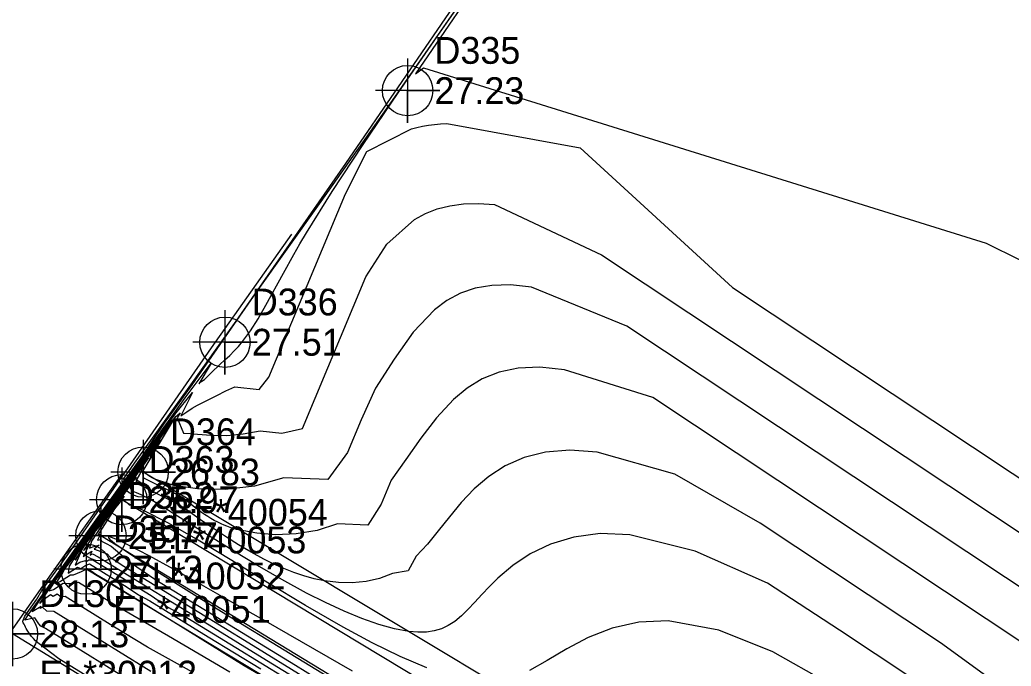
# Model space of a CAD drawing. Extents: x 2356077 to 2359823, y 225951 to 227822.
# Drawn here: x 2356230.5 to 2356322.8, y 227551.1 to 227611.4 of the extents above; entities that cross this region are included whole.
import ezdxf

# ---------------------------------------------------------------- set-up
doc = ezdxf.new("R2010")
doc.units = 0
for name, color, linetype in [('DTM Contours Major', 7, 'Continuous'), ('DTM Contours Minor', 7, 'Continuous'), ('Exist DTM Breakline', 7, 'Continuous'), ('Exist DTM Breakline Cogo Comment', 7, 'Continuous'), ('Exist DTM Breakline Cogo Elevation', 7, 'Continuous'), ('Exist DTM Breakline Cogo Number', 7, 'Continuous'), ('Exist DTM Breakline Cogo Point CELL', 7, 'Continuous'), ('Exist DTM Regular Point CELL', 7, 'Continuous'), ('Exist DTM Regular Point Cogo Elevation', 7, 'Continuous'), ('Exist DTM Regular Point Cogo Number', 7, 'Continuous'), ('Exist Roads EOP', 7, 'Continuous'), ('Exist Roads EOP Cogo Comment', 7, 'Continuous'), ('Exist Roads EOP Cogo Elevation', 7, 'Continuous'), ('Exist Roads EOP Cogo Number', 7, 'Continuous'), ('Exist Roads EOP Cogo Point CELL', 7, 'Continuous')]:
    doc.layers.add(name, color=color, linetype=linetype)

msp = doc.modelspace()

# ---------------------------------------------------------------- linework, layer by layer
at = {"layer": 'DTM Contours Major'}
for points in [[(2356257.44, 227547.615), (2356251.357, 227551.179), (2356245.213, 227554.999), (2356239.5, 227558.511), (2356238.435, 227559.142), (2356237.522, 227559.668), (2356237.102, 227559.984), (2356236.716, 227560.221), (2356236.163, 227559.936), (2356235.433, 227559.628), (2356235.173, 227559.614), (2356234.259, 227559.027), (2356233.825, 227558.849), (2356234.419, 227559.78), (2356234.647, 227560.204), (2356235.094, 227560.762), (2356244.444, 227573.836), (2356245.175, 227574.54), (2356245.402, 227574.755), (2356245.121, 227574.287), (2356245.682, 227572.846), (2356246.309, 227572.812), (2356246.985, 227572.75), (2356248.285, 227572.646), (2356249.729, 227572.624), (2356251.258, 227572.775), (2356252.85, 227573.065), (2356254.86, 227572.836), (2356256.768, 227573.265), (2356262.671, 227587.407), (2356264.642, 227590.45), (2356267.218, 227592.74), (2356268.224, 227593.298), (2356269.31, 227593.733), (2356270.487, 227594.04), (2356271.766, 227594.216), (2356273.155, 227594.255), (2356274.667, 227594.155), (2356284.609, 227589.462), (2356337.197, 227554.526)], [(2356243.202, 227546.188), (2356234.1, 227551.823), (2356232.136, 227553.3), (2356231.925, 227553.509), (2356231.731, 227553.713), (2356231.554, 227553.913), (2356231.395, 227554.111), (2356231.253, 227554.305), (2356231.128, 227554.498), (2356231.046, 227554.641), (2356230.973, 227554.783), (2356230.91, 227554.924), (2356230.856, 227555.065), (2356230.775, 227555.177), (2356230.75, 227555.315), (2356230.911, 227555.795), (2356232.043, 227557.373), (2356232.515, 227558.174), (2356234.495, 227560.928), (2356235.342, 227562.115), (2356248.294, 227580.798), (2356255.784, 227591.392)], [(2356268.348, 227550.997), (2356265.875, 227552.046), (2356263.264, 227553.318), (2356260.558, 227554.767), (2356257.043, 227556.792), (2356253.551, 227558.902), (2356250.19, 227560.97), (2356247.069, 227562.867), (2356244.298, 227564.466), (2356241.986, 227565.639), (2356241.704, 227565.762), (2356241.432, 227565.875), (2356241.172, 227565.976), (2356240.922, 227566.066), (2356240.683, 227566.144), (2356240.028, 227566.752), (2356240.162, 227566.975), (2356239.787, 227566.451), (2356239.266, 227565.787), (2356237.681, 227563.3), (2356237.973, 227563.451), (2356237.703, 227562.871), (2356237.99, 227562.925), (2356238.069, 227562.787), (2356238.235, 227562.687), (2356238.51, 227562.556), (2356238.961, 227562.312), (2356240.75, 227560.794), (2356243.135, 227559.194), (2356256.118, 227551.23), (2356257.931, 227550.125)], [(2356305.639, 227549.621), (2356300.58, 227552.475), (2356295.526, 227554.479), (2356290.822, 227555.364), (2356288.084, 227555.245), (2356285.614, 227554.676), (2356283.387, 227553.798), (2356281.377, 227552.751), (2356279.556, 227551.678), (2356277.899, 227550.719)]]:
    msp.add_lwpolyline(points, dxfattribs=at)
at = {"layer": 'DTM Contours Minor'}
for points in [[(2356268.041, 227606.88), (2356320.426, 227590.534), (2356329.832, 227585.897), (2356331.46, 227590.419), (2356332.565, 227594.4), (2356333.171, 227597.947), (2356333.301, 227601.168), (2356332.98, 227604.17), (2356332.231, 227607.06), (2356330.958, 227610.233), (2356329.328, 227613.5), (2356327.472, 227616.963), (2356325.522, 227620.722), (2356323.609, 227624.879), (2356321.865, 227629.534), (2356319.89, 227636.743), (2356316.605, 227651.823), (2356314.782, 227658.341), (2356312.499, 227663.277), (2356309.499, 227665.954), (2356303.927, 227659.275), (2356274.644, 227617.097), (2356267.283, 227606.335), (2356268.041, 227606.88)], [(2356246.542, 227550.58), (2356242.335, 227552.896), (2356239.128, 227554.876), (2356234.685, 227557.627), (2356234.264, 227557.589), (2356233.932, 227557.851), (2356233.576, 227557.623), (2356233.316, 227557.769), (2356232.872, 227557.484), (2356232.319, 227556.972), (2356233.207, 227558.365), (2356235.808, 227562.078), (2356245.867, 227576.144), (2356248.282, 227579.367), (2356247.135, 227577.45), (2356247.407, 227577.691), (2356247.651, 227577.861), (2356248.295, 227578.488), (2356249.092, 227579.24), (2356249.557, 227579.675), (2356249.996, 227580.094), (2356250.414, 227580.51), (2356250.812, 227580.935), (2356251.195, 227581.38), (2356251.926, 227582.367), (2356252.639, 227583.492), (2356253.366, 227584.76), (2356254.993, 227587.75), (2356255.959, 227589.482), (2356256.529, 227590.47), (2356257.145, 227591.51), (2356259.539, 227595.349), (2356262.413, 227599.726), (2356265.69, 227604.562), (2356269.325, 227609.812), (2356273.012, 227615.123)], [(2356242.649, 227550.641), (2356233.612, 227556.235), (2356232.975, 227556.27), (2356232.57, 227556.65), (2356232.358, 227556.513), (2356232.435, 227556.695), (2356231.622, 227556.198), (2356232.267, 227557.209), (2356234.614, 227560.567), (2356241.747, 227570.542), (2356243.923, 227573.78), (2356246.503, 227577.341), (2356252.503, 227585.981), (2356258.521, 227594.437), (2356265.362, 227604.155), (2356272.502, 227614.437)], [(2356242.067, 227548.946), (2356232.846, 227554.654), (2356232.612, 227554.756), (2356232.415, 227554.879), (2356232.237, 227555.069), (2356232.034, 227555.346), (2356231.87, 227555.626), (2356230.925, 227555.423), (2356231.327, 227556.054), (2356240.285, 227568.581), (2356240.071, 227568.536), (2356241.146, 227570.049), (2356241.539, 227570.61), (2356246.06, 227576.927), (2356250.608, 227583.266), (2356260.811, 227597.984), (2356266.051, 227605.604), (2356271.533, 227613.666)], [(2356250.008, 227550.581), (2356244.302, 227553.922), (2356239.419, 227556.752), (2356235.919, 227558.918), (2356235.316, 227558.85), (2356234.683, 227558.807), (2356234.487, 227558.848), (2356233.579, 227558.264), (2356233.153, 227558.115), (2356233.626, 227558.856), (2356233.819, 227559.189), (2356234.171, 227559.629), (2356244.876, 227574.599), (2356246.532, 227576.628), (2356245.462, 227574.465), (2356245.998, 227574.838), (2356246.511, 227575.16), (2356247.007, 227575.442), (2356247.494, 227575.696), (2356248.814, 227576.344), (2356249.653, 227576.804), (2356250.48, 227577.159), (2356252.746, 227576.9), (2356253.639, 227578.062), (2356260.771, 227595.147), (2356262.781, 227599.087), (2356266.921, 227601.195), (2356267.432, 227601.329), (2356267.957, 227601.444), (2356268.498, 227601.539), (2356269.053, 227601.615), (2356269.625, 227601.672), (2356270.212, 227601.708), (2356282.615, 227599.44), (2356296.811, 227586.418), (2356341.513, 227556.72)], [(2356332.75, 227552.418), (2356286.981, 227582.825), (2356278.093, 227586.459), (2356276.152, 227586.655), (2356274.417, 227586.613), (2356272.866, 227586.349), (2356271.473, 227585.874), (2356270.215, 227585.202), (2356269.068, 227584.347), (2356267.088, 227582.252), (2356265.302, 227579.744), (2356263.581, 227577.041), (2356262.241, 227574.085), (2356260.977, 227571.056), (2356259.142, 227568.524), (2356255.027, 227568.672), (2356252.311, 227567.913), (2356249.574, 227567.597), (2356247.004, 227567.646), (2356244.786, 227567.981), (2356243.107, 227568.523), (2356242.765, 227568.697), (2356242.474, 227568.877), (2356242.227, 227569.063), (2356242.022, 227569.251), (2356241.932, 227569.298), (2356241.854, 227569.19), (2356244.502, 227573.592), (2356244.98, 227574.425), (2356236.045, 227561.932), (2356235.798, 227561.625), (2356235.046, 227560.444), (2356234.957, 227559.802), (2356235.836, 227560.366), (2356236.133, 227560.244), (2356236.522, 227560.494), (2356236.943, 227560.664), (2356240.453, 227558.511), (2356241.499, 227557.775), (2356242.55, 227557.223), (2356247.988, 227553.88), (2356252.903, 227550.879)], [(2356328.178, 227550.394), (2356289.386, 227576.166), (2356281.167, 227578.757), (2356278.882, 227578.982), (2356276.864, 227578.894), (2356275.081, 227578.521), (2356273.502, 227577.893), (2356272.095, 227577.039), (2356270.827, 227575.989), (2356269.248, 227574.276), (2356267.799, 227572.37), (2356266.407, 227570.397), (2356265.025, 227568.463), (2356264.093, 227566.23), (2356262.861, 227564.276), (2356260.046, 227564.39), (2356258.145, 227563.776), (2356256.2, 227563.458), (2356254.297, 227563.387), (2356252.523, 227563.517), (2356250.964, 227563.802), (2356250.638, 227563.885), (2356250.328, 227563.975), (2356250.031, 227564.071), (2356249.746, 227564.173), (2356249.471, 227564.281), (2356249.206, 227564.395), (2356248.879, 227564.55), (2356248.562, 227564.714), (2356248.254, 227564.888), (2356247.953, 227565.071), (2356247.658, 227565.263), (2356247.365, 227565.464), (2356246.606, 227566.029), (2356245.869, 227566.627), (2356245.2, 227567.056), (2356241.999, 227568.644), (2356241.874, 227569.229), (2356242.594, 227570.426), (2356242.637, 227570.662), (2356243.29, 227571.748), (2356243.553, 227572.271), (2356236.968, 227563.063), (2356236.662, 227562.684), (2356236.362, 227562.189), (2356235.614, 227561.016), (2356236.163, 227561.858), (2356235.616, 227560.552), (2356236.041, 227560.824), (2356236.588, 227560.991), (2356236.601, 227560.871), (2356236.877, 227561.048), (2356237.265, 227561.048), (2356242.675, 227557.731), (2356244.224, 227556.632), (2356245.853, 227555.779), (2356250.584, 227552.871), (2356255.233, 227550.032)], [(2356323.573, 227547.924), (2356316.181, 227553.303), (2356299.372, 227564.47), (2356291.429, 227569.016), (2356284.213, 227571.066), (2356281.65, 227571.264), (2356279.389, 227571.085), (2356277.399, 227570.582), (2356275.651, 227569.806), (2356274.112, 227568.81), (2356272.753, 227567.647), (2356271.55, 227566.382), (2356270.451, 227565.063), (2356269.415, 227563.75), (2356268.399, 227562.503), (2356267.362, 227561.381), (2356266.602, 227560.026), (2356265.141, 227559.773), (2356263.946, 227559.302), (2356262.698, 227559.013), (2356261.414, 227558.892), (2356260.114, 227558.92), (2356258.818, 227559.081), (2356257.855, 227559.281), (2356256.904, 227559.542), (2356255.961, 227559.859), (2356255.025, 227560.229), (2356254.095, 227560.647), (2356253.168, 227561.107), (2356251.991, 227561.748), (2356250.827, 227562.436), (2356249.686, 227563.154), (2356248.576, 227563.889), (2356247.51, 227564.624), (2356246.495, 227565.343), (2356245.704, 227565.914), (2356244.862, 227566.399), (2356241.59, 227568.022), (2356241.28, 227568.411), (2356241.626, 227568.986), (2356241.885, 227569.581), (2356242.002, 227569.904), (2356242.437, 227570.552), (2356237.888, 227564.19), (2356237.518, 227563.732), (2356237.189, 227563.168), (2356236.394, 227561.921), (2356236.907, 227562.433), (2356236.353, 227561.351), (2356237.169, 227561.85), (2356237.018, 227561.465), (2356237.21, 227561.588), (2356237.744, 227561.336), (2356248.894, 227554.497), (2356252.619, 227552.207), (2356256.32, 227549.941)], [(2356229.565, 227554.231), (2356232.873, 227558.988), (2356240.036, 227569.119)], [(2356313.41, 227550.082), (2356306.763, 227554.498), (2356300.081, 227558.872), (2356293.33, 227561.847), (2356287.243, 227563.373), (2356284.48, 227563.483), (2356282.028, 227563.169), (2356279.869, 227562.514), (2356277.984, 227561.602), (2356276.354, 227560.515), (2356274.961, 227559.338), (2356274.178, 227558.569), (2356273.467, 227557.815), (2356272.807, 227557.094), (2356272.181, 227556.425), (2356271.567, 227555.825), (2356270.948, 227555.312), (2356270.344, 227554.924), (2356269.709, 227554.628), (2356269.033, 227554.424), (2356268.308, 227554.312), (2356267.524, 227554.291), (2356266.672, 227554.361), (2356265.343, 227554.61), (2356263.881, 227555.021), (2356262.309, 227555.578), (2356260.649, 227556.264), (2356258.921, 227557.062), (2356257.149, 227557.953), (2356254.86, 227559.197), (2356252.585, 227560.513), (2356250.375, 227561.848), (2356248.281, 227563.149), (2356244.647, 227565.433), (2356243.97, 227565.851), (2356243.345, 227566.228), (2356242.769, 227566.562), (2356242.239, 227566.852), (2356241.753, 227567.095), (2356241.309, 227567.289), (2356241.003, 227567.401), (2356240.769, 227567.731), (2356240.79, 227567.931), (2356240.868, 227568.16), (2356241.28, 227568.774), (2356238.395, 227564.739), (2356237.144, 227562.776), (2356236.937, 227562.146), (2356237.262, 227562.262), (2356237.842, 227562.397), (2356237.381, 227562.025), (2356237.407, 227562.041), (2356238.592, 227561.595), (2356238.883, 227561.302), (2356240.136, 227560.451), (2356251.789, 227553.304), (2356257.224, 227549.967)], [(2356261.42, 227550.668), (2356253.188, 227555.408), (2356250.208, 227557.113), (2356247.371, 227558.721), (2356244.773, 227560.173), (2356242.507, 227561.409), (2356241.538, 227561.922), (2356240.688, 227562.36), (2356239.97, 227562.713), (2356239.4, 227562.975), (2356238.989, 227563.136), (2356238.754, 227563.19), (2356238.712, 227563.18), (2356238.7, 227563.151), (2356238.72, 227563.103), (2356238.771, 227563.037), (2356238.854, 227562.952), (2356239.018, 227562.808), (2356239.317, 227562.575), (2356240.962, 227561.435), (2356243.489, 227559.803), (2356246.712, 227557.782), (2356250.448, 227555.475), (2356254.513, 227552.987), (2356276.11, 227539.809)]]:
    msp.add_lwpolyline(points, dxfattribs=at)
at = {"layer": 'Exist DTM Breakline'}
for points in [[(2356431.832, 227452.612), (2356340.938, 227508.44), (2356301.067, 227533.691), (2356241.94, 227569.224)], [(2356431.355, 227451.309), (2356339.007, 227506.86), (2356239.949, 227566.649)], [(2356429.473, 227447.377), (2356336.94, 227503.065), (2356238.011, 227563.292)], [(2356428.002, 227444.665), (2356335.206, 227500.591), (2356236.624, 227560.175)]]:
    msp.add_lwpolyline(points, dxfattribs=at)
at = {"layer": 'Exist DTM Breakline Cogo Point CELL'}
for points in [[(2356241.94, 227572.224), (2356241.94, 227566.224), (2356241.94, 227569.224), (2356244.94, 227569.224), (2356238.94, 227569.224)], [(2356239.949, 227569.649), (2356239.949, 227563.649), (2356239.949, 227566.649), (2356242.949, 227566.649), (2356236.949, 227566.649)], [(2356238.011, 227566.292), (2356238.011, 227560.292), (2356238.011, 227563.292), (2356241.011, 227563.292), (2356235.011, 227563.292)], [(2356236.624, 227563.175), (2356236.624, 227557.175), (2356236.624, 227560.175), (2356239.624, 227560.175), (2356233.624, 227560.175)]]:
    msp.add_lwpolyline(points, dxfattribs=at)
for centre in [(2356241.94, 227569.224), (2356239.949, 227566.649), (2356238.011, 227563.292), (2356236.624, 227560.175)]:
    msp.add_circle(centre, 2.344, dxfattribs=at)
at = {"layer": 'Exist DTM Regular Point CELL'}
for points in [[(2356266.563, 227607.757), (2356266.563, 227601.757), (2356266.563, 227604.757), (2356269.563, 227604.757), (2356263.563, 227604.757)], [(2356249.559, 227584.316), (2356249.559, 227578.316), (2356249.559, 227581.316), (2356252.559, 227581.316), (2356246.559, 227581.316)]]:
    msp.add_lwpolyline(points, dxfattribs=at)
for centre in [(2356266.563, 227604.757), (2356249.559, 227581.316)]:
    msp.add_circle(centre, 2.344, dxfattribs=at)
at = {"layer": 'Exist Roads EOP'}
msp.add_lwpolyline([(2357548.158, 226751.097), (2357465.654, 226801.744), (2357379.741, 226854.27), (2357296.317, 226905.048), (2357214.489, 226955.136), (2357131.706, 227005.719), (2357050.471, 227054.837), (2356971.347, 227103.361), (2356888.766, 227153.021), (2356805.008, 227204.071), (2356729.232, 227250.322), (2356641.873, 227303.321), (2356558.204, 227353.943), (2356475.441, 227404.348), (2356389.192, 227456.864), (2356305.906, 227507.596), (2356229.771, 227554.142)], dxfattribs=at)
at = {"layer": 'Exist Roads EOP Cogo Point CELL'}
msp.add_lwpolyline([(2356229.771, 227557.142), (2356229.771, 227551.142), (2356229.771, 227554.142), (2356232.771, 227554.142), (2356226.771, 227554.142)], dxfattribs=at)
msp.add_circle((2356229.771, 227554.142), 2.344, dxfattribs=at)

# ---------------------------------------------------------------- texts
at = {"layer": 'Exist DTM Breakline Cogo Comment'}
for s, p in [('EL*40054', (2356244.44, 227564.225)), ('EL*40053', (2356242.449, 227561.649)), ('EL*40052', (2356240.511, 227558.292)), ('EL*40051', (2356239.124, 227555.175))]:
    msp.add_text(s, height=2.5, dxfattribs=at).set_placement(p)
at = {"layer": 'Exist DTM Breakline Cogo Elevation'}
for s, p in [('26.83', (2356244.44, 227567.975)), ('25.97', (2356242.449, 227565.399)), ('25.77', (2356240.511, 227562.042)), ('27.13', (2356239.124, 227558.925))]:
    msp.add_text(s, height=2.5, dxfattribs=at).set_placement(p)
at = {"layer": 'Exist DTM Breakline Cogo Number'}
for s, p in [('D364', (2356244.44, 227571.725)), ('D363', (2356242.449, 227569.149)), ('D362', (2356240.511, 227565.792)), ('D361', (2356239.124, 227562.675))]:
    msp.add_text(s, height=2.5, dxfattribs=at).set_placement(p)
at = {"layer": 'Exist DTM Regular Point Cogo Elevation'}
for s, p in [('27.23', (2356269.063, 227603.507)), ('27.51', (2356252.059, 227580.066))]:
    msp.add_text(s, height=2.5, dxfattribs=at).set_placement(p)
at = {"layer": 'Exist DTM Regular Point Cogo Number'}
for s, p in [('D335', (2356269.063, 227607.257)), ('D336', (2356252.059, 227583.816))]:
    msp.add_text(s, height=2.5, dxfattribs=at).set_placement(p)
at = {"layer": 'Exist Roads EOP Cogo Comment'}
msp.add_text('EL*30012', height=2.5, dxfattribs=at).set_placement((2356232.271, 227549.142))
at = {"layer": 'Exist Roads EOP Cogo Elevation'}
msp.add_text('28.13', height=2.5, dxfattribs=at).set_placement((2356232.271, 227552.892))
at = {"layer": 'Exist Roads EOP Cogo Number'}
msp.add_text('D130', height=2.5, dxfattribs=at).set_placement((2356232.271, 227556.642))

doc.saveas('drawing.dxf')
